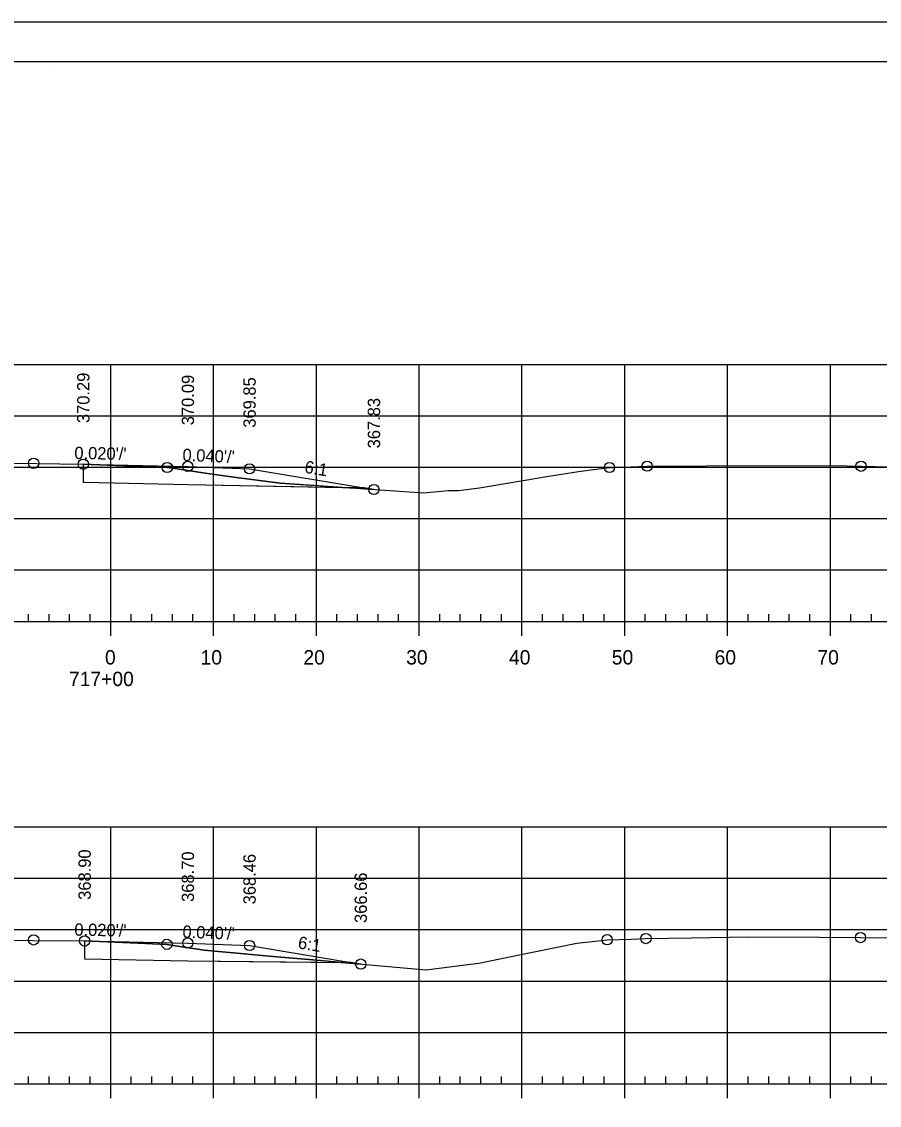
# Model space of a CAD drawing. Extents: x 1359801 to 1362404, y 372415 to 374228.
# Drawn here: x 1360578.9 to 1360662.3, y 373695.8 to 373801.3 of the extents above; entities that cross this region are included whole.
import ezdxf

# ---------------------------------------------------------------- set-up
doc = ezdxf.new("R2010")
doc.units = 0
for name, color, linetype in [('S_DRG_PT_SYM', 7, 'Continuous'), ('S_ELECTRIC_UTILITIES_ANNOT', 7, 'Continuous'), ('S_IRON_PIN', 7, 'Continuous'), ('S_MAILBOX', 7, 'Continuous'), ('S_PRIMARY_CTL', 7, 'Continuous'), ('S_SANITARY_SEWER', 7, 'Continuous'), ('S_SHOULDER', 7, 'Continuous'), ('S_UNDERGROUND_CABLE', 7, 'Continuous'), ('S_UTL_PT_SYM', 7, 'Continuous'), ('S_WATER_UTILITIES', 7, 'Continuous')]:
    doc.layers.add(name, color=color, linetype=linetype)

msp = doc.modelspace()

# ---------------------------------------------------------------- linework, layer by layer
at = {"layer": 'S_DRG_PT_SYM'}
for points in [[(1360575.78, 373758.36), (1360584.86, 373758.23), (1360591.95, 373757.95), (1360593.03, 373757.91), (1360593.77, 373757.81), (1360596.73, 373757.35), (1360599.5, 373756.98), (1360604.01, 373756.38), (1360611.37, 373755.89), (1360617.94, 373755.44), (1360620.39, 373755.67), (1360621.36, 373755.67), (1360623.39, 373755.94), (1360630.15, 373757.06), (1360633.04, 373757.53), (1360635.23, 373757.8), (1360636.04, 373757.91), (1360636.47, 373757.92), (1360639.7, 373758.04), (1360640.88, 373758.03), (1360650.02, 373758.12), (1360659.13, 373758.06), (1360660.51, 373758.03), (1360663.28, 373757.98)], [(1360574.88, 373711.91), (1360584.99, 373711.84), (1360590.91, 373711.6), (1360593, 373711.51), (1360595.56, 373711.11), (1360596.61, 373710.95), (1360598.02, 373710.83), (1360603.67, 373710.31), (1360607.58, 373709.96), (1360618.21, 373709.04), (1360621.99, 373709.52), (1360623.35, 373709.67), (1360626.65, 373710.35), (1360632.86, 373711.62), (1360634.37, 373711.78), (1360635.82, 373711.96), (1360638.14, 373712.02), (1360639.59, 373712.07), (1360644.01, 373712.15), (1360649.53, 373712.25), (1360656.47, 373712.2), (1360660.46, 373712.17), (1360663.13, 373712.14)]]:
    msp.add_lwpolyline(points, dxfattribs=at)
at = {"layer": 'S_ELECTRIC_UTILITIES_ANNOT'}
for p, q in [((1360610.08, 373755.97), (1360604.01, 373756.38)), ((1360612.14, 373755.93), (1360610.08, 373755.97)), ((1360610.08, 373755.97), (1360611.37, 373755.89)), ((1360611.37, 373755.89), (1360613.13, 373755.77)), ((1360613.13, 373755.77), (1360612.14, 373755.93)), ((1360609.97, 373709.76), (1360607.58, 373709.96)), ((1360610.92, 373709.75), (1360609.97, 373709.76)), ((1360609.97, 373709.76), (1360611.85, 373709.59)), ((1360611.85, 373709.59), (1360610.92, 373709.75))]:
    msp.add_line(p, q, dxfattribs=at)
for points in [[(1360604.01, 373756.38), (1360599.5, 373756.98), (1360596.73, 373757.35), (1360593.77, 373757.81), (1360593.03, 373757.91), (1360591.95, 373757.95), (1360584.86, 373758.23)], [(1360584.86, 373758.23), (1360584.86, 373756.48), (1360584.95, 373756.47), (1360595.03, 373756.27), (1360610.08, 373755.97)], [(1360607.58, 373709.96), (1360603.67, 373710.31), (1360598.02, 373710.83), (1360596.61, 373710.95), (1360595.56, 373711.11), (1360593, 373711.51), (1360590.91, 373711.6), (1360584.99, 373711.84)], [(1360584.99, 373711.84), (1360584.99, 373710.09), (1360595.03, 373709.89), (1360609.97, 373709.76)]]:
    msp.add_lwpolyline(points, dxfattribs=at)
at = {"layer": 'S_MAILBOX'}
for p, q in [((1360442.53, 373767.94), (1360732.53, 373767.94)), ((1360587.53, 373742.94), (1360587.53, 373767.94)), ((1360597.53, 373742.94), (1360597.53, 373767.94)), ((1360607.53, 373742.94), (1360607.53, 373767.94)), ((1360617.53, 373742.94), (1360617.53, 373767.94)), ((1360627.53, 373742.94), (1360627.53, 373767.94)), ((1360637.53, 373742.94), (1360637.53, 373767.94)), ((1360647.53, 373742.94), (1360647.53, 373767.94)), ((1360657.53, 373742.94), (1360657.53, 373767.94)), ((1360442.53, 373762.94), (1360732.53, 373762.94)), ((1360442.53, 373757.94), (1360732.53, 373757.94)), ((1360442.53, 373752.94), (1360732.53, 373752.94)), ((1360442.53, 373747.94), (1360732.53, 373747.94)), ((1360442.53, 373742.94), (1360732.53, 373742.94)), ((1360442.53, 373722.94), (1360732.53, 373722.94)), ((1360587.53, 373697.94), (1360587.53, 373722.94)), ((1360597.53, 373697.94), (1360597.53, 373722.94)), ((1360607.53, 373697.94), (1360607.53, 373722.94)), ((1360617.53, 373697.94), (1360617.53, 373722.94)), ((1360627.53, 373697.94), (1360627.53, 373722.94)), ((1360637.53, 373697.94), (1360637.53, 373722.94)), ((1360647.53, 373697.94), (1360647.53, 373722.94)), ((1360657.53, 373697.94), (1360657.53, 373722.94)), ((1360442.53, 373717.94), (1360732.53, 373717.94)), ((1360442.53, 373712.94), (1360732.53, 373712.94)), ((1360442.53, 373707.94), (1360732.53, 373707.94)), ((1360442.53, 373702.94), (1360732.53, 373702.94)), ((1360442.53, 373697.94), (1360732.53, 373697.94))]:
    msp.add_line(p, q, dxfattribs=at)
at = {"layer": 'S_SANITARY_SEWER'}
for points in [[(1360584.86, 373758.23), (1360595.03, 373758.02), (1360601.03, 373757.78), (1360612.14, 373755.93), (1360613.13, 373755.77)], [(1360584.99, 373711.84), (1360595.03, 373711.64), (1360595.03, 373711.64), (1360601.03, 373711.4), (1360611.85, 373709.59)]]:
    msp.add_lwpolyline(points, dxfattribs=at)
at = {"layer": 'S_SHOULDER'}
msp.add_line((1360417.13, 373801.29), (1360750.46, 373801.29), dxfattribs=at)
for points in [[(1360417.12, 373801.29), (1360750.46, 373801.29), (1360750.46, 373587.95), (1360417.12, 373587.95)], [(1360663.45, 373797.4), (1360663.45, 373787.52), (1360699.18, 373787.52), (1360699.18, 373784.6), (1360722.38, 373784.6), (1360722.38, 373760.26), (1360745.71, 373760.26), (1360745.71, 373591.94), (1360429.53, 373591.94), (1360429.53, 373797.4)]]:
    msp.add_lwpolyline(points, close=True, dxfattribs=at)
for centre in [(1360580.03, 373758.32), (1360584.86, 373758.23), (1360593.03, 373757.91), (1360595.03, 373758.02), (1360601.03, 373757.78), (1360636.04, 373757.91), (1360639.7, 373758.04), (1360660.51, 373758.03), (1360613.13, 373755.77), (1360580.03, 373711.94), (1360584.99, 373711.84), (1360635.82, 373711.96), (1360639.59, 373712.07), (1360660.46, 373712.17), (1360593, 373711.51), (1360595.03, 373711.64), (1360601.03, 373711.4), (1360611.85, 373709.59)]:
    msp.add_circle(centre, 0.5, dxfattribs=at)
at = {"layer": 'S_UNDERGROUND_CABLE'}
for points in [[(1360584.86, 373758.23), (1360584.86, 373756.48), (1360584.95, 373756.47), (1360595.03, 373756.27), (1360612.14, 373755.93)], [(1360584.99, 373711.84), (1360584.99, 373710.09), (1360584.99, 373710.09), (1360595.03, 373709.89), (1360610.92, 373709.75)]]:
    msp.add_lwpolyline(points, dxfattribs=at)
at = {"layer": 'S_UTL_PT_SYM'}
for p, q in [((1360429.53, 373797.4), (1360745.71, 373797.4)), ((1360582.05, 373797.14), (1360582.05, 373797.14)), ((1360582.05, 373797.14), (1360582.05, 373797.14))]:
    msp.add_line(p, q, dxfattribs=at)
at = {"layer": 'S_WATER_UTILITIES'}
for p, q in [((1360442.53, 373742.94), (1360732.53, 373742.94)), ((1360579.53, 373742.94), (1360579.53, 373743.64)), ((1360581.53, 373742.94), (1360581.53, 373743.64)), ((1360583.53, 373742.94), (1360583.53, 373743.64)), ((1360585.53, 373742.94), (1360585.53, 373743.64)), ((1360587.53, 373741.54), (1360587.53, 373742.94)), ((1360589.53, 373742.94), (1360589.53, 373743.64)), ((1360591.53, 373742.94), (1360591.53, 373743.64)), ((1360593.53, 373742.94), (1360593.53, 373743.64)), ((1360595.53, 373742.94), (1360595.53, 373743.64)), ((1360597.53, 373741.54), (1360597.53, 373742.94)), ((1360599.53, 373742.94), (1360599.53, 373743.64)), ((1360601.53, 373742.94), (1360601.53, 373743.64)), ((1360603.53, 373742.94), (1360603.53, 373743.64)), ((1360605.53, 373742.94), (1360605.53, 373743.64)), ((1360607.53, 373741.54), (1360607.53, 373742.94)), ((1360609.53, 373742.94), (1360609.53, 373743.64)), ((1360611.53, 373742.94), (1360611.53, 373743.64)), ((1360613.53, 373742.94), (1360613.53, 373743.64)), ((1360615.53, 373742.94), (1360615.53, 373743.64)), ((1360617.53, 373741.54), (1360617.53, 373742.94)), ((1360619.53, 373742.94), (1360619.53, 373743.64)), ((1360621.53, 373742.94), (1360621.53, 373743.64)), ((1360623.53, 373742.94), (1360623.53, 373743.64)), ((1360625.53, 373742.94), (1360625.53, 373743.64)), ((1360627.53, 373741.54), (1360627.53, 373742.94)), ((1360629.53, 373742.94), (1360629.53, 373743.64)), ((1360631.53, 373742.94), (1360631.53, 373743.64)), ((1360633.53, 373742.94), (1360633.53, 373743.64)), ((1360635.53, 373742.94), (1360635.53, 373743.64)), ((1360637.53, 373741.54), (1360637.53, 373742.94)), ((1360639.53, 373742.94), (1360639.53, 373743.64)), ((1360641.53, 373742.94), (1360641.53, 373743.64)), ((1360643.53, 373742.94), (1360643.53, 373743.64)), ((1360645.53, 373742.94), (1360645.53, 373743.64)), ((1360647.53, 373741.54), (1360647.53, 373742.94)), ((1360649.53, 373742.94), (1360649.53, 373743.64)), ((1360651.53, 373742.94), (1360651.53, 373743.64)), ((1360653.53, 373742.94), (1360653.53, 373743.64)), ((1360655.53, 373742.94), (1360655.53, 373743.64)), ((1360657.53, 373741.54), (1360657.53, 373742.94)), ((1360659.53, 373742.94), (1360659.53, 373743.64)), ((1360661.53, 373742.94), (1360661.53, 373743.64)), ((1360579.53, 373697.94), (1360579.53, 373698.64)), ((1360581.53, 373697.94), (1360581.53, 373698.64)), ((1360583.53, 373697.94), (1360583.53, 373698.64)), ((1360585.53, 373697.94), (1360585.53, 373698.64)), ((1360589.53, 373697.94), (1360589.53, 373698.64)), ((1360591.53, 373697.94), (1360591.53, 373698.64)), ((1360593.53, 373697.94), (1360593.53, 373698.64)), ((1360595.53, 373697.94), (1360595.53, 373698.64)), ((1360599.53, 373697.94), (1360599.53, 373698.64)), ((1360601.53, 373697.94), (1360601.53, 373698.64)), ((1360603.53, 373697.94), (1360603.53, 373698.64)), ((1360605.53, 373697.94), (1360605.53, 373698.64)), ((1360609.53, 373697.94), (1360609.53, 373698.64)), ((1360611.53, 373697.94), (1360611.53, 373698.64)), ((1360613.53, 373697.94), (1360613.53, 373698.64)), ((1360615.53, 373697.94), (1360615.53, 373698.64)), ((1360619.53, 373697.94), (1360619.53, 373698.64)), ((1360621.53, 373697.94), (1360621.53, 373698.64)), ((1360623.53, 373697.94), (1360623.53, 373698.64)), ((1360625.53, 373697.94), (1360625.53, 373698.64)), ((1360629.53, 373697.94), (1360629.53, 373698.64)), ((1360631.53, 373697.94), (1360631.53, 373698.64)), ((1360633.53, 373697.94), (1360633.53, 373698.64)), ((1360635.53, 373697.94), (1360635.53, 373698.64)), ((1360639.53, 373697.94), (1360639.53, 373698.64)), ((1360641.53, 373697.94), (1360641.53, 373698.64)), ((1360643.53, 373697.94), (1360643.53, 373698.64)), ((1360645.53, 373697.94), (1360645.53, 373698.64)), ((1360649.53, 373697.94), (1360649.53, 373698.64)), ((1360651.53, 373697.94), (1360651.53, 373698.64)), ((1360653.53, 373697.94), (1360653.53, 373698.64)), ((1360655.53, 373697.94), (1360655.53, 373698.64)), ((1360659.53, 373697.94), (1360659.53, 373698.64)), ((1360661.53, 373697.94), (1360661.53, 373698.64)), ((1360442.53, 373697.94), (1360732.53, 373697.94)), ((1360587.53, 373696.54), (1360587.53, 373697.94)), ((1360597.53, 373696.54), (1360597.53, 373697.94)), ((1360607.53, 373696.54), (1360607.53, 373697.94)), ((1360617.53, 373696.54), (1360617.53, 373697.94)), ((1360627.53, 373696.54), (1360627.53, 373697.94)), ((1360637.53, 373696.54), (1360637.53, 373697.94)), ((1360647.53, 373696.54), (1360647.53, 373697.94)), ((1360657.53, 373696.54), (1360657.53, 373697.94))]:
    msp.add_line(p, q, dxfattribs=at)

# ---------------------------------------------------------------- texts
at = {"layer": 'S_IRON_PIN'}
for s, rotation, p in [('370.29', 90, (1360585.46, 373762.23)), ('370.09', 90, (1360595.63, 373762.02)), ('369.85', 90, (1360601.63, 373761.78)), ('367.83', 90, (1360613.73, 373759.77)), ("0.020'/'", 358.8542, (1360583.98, 373758.74)), ("0.040'/'", 357.7094, (1360594.49, 373758.55)), ('6:1', 350.5377, (1360606.32, 373757.41)), ('368.90', 90, (1360585.59, 373715.84)), ('368.70', 90, (1360595.63, 373715.64)), ('368.46', 90, (1360601.63, 373715.4)), ('366.66', 90, (1360612.45, 373713.59)), ("0.020'/'", 358.8542, (1360583.98, 373712.36)), ("0.040'/'", 357.7094, (1360594.49, 373712.16)), ('6:1', 350.5377, (1360605.68, 373711.13))]:
    msp.add_text(s, height=1.2, rotation=rotation, dxfattribs=at).set_placement(p)
at = {"layer": 'S_PRIMARY_CTL'}
for s, p in [('0', (1360586.97, 373738.74)), ('10', (1360596.27, 373738.74)), ('20', (1360606.27, 373738.74)), ('30', (1360616.27, 373738.74)), ('40', (1360626.27, 373738.74)), ('50', (1360636.27, 373738.74)), ('60', (1360646.27, 373738.74)), ('70', (1360656.27, 373738.74)), ('717+00', (1360583.47, 373736.64))]:
    msp.add_text(s, height=1.4, dxfattribs=at).set_placement(p)
at = {"layer": 'S_SHOULDER'}
for p in [(1360584.81, 373758.18), (1360584.94, 373711.79)]:
    msp.add_text('+', height=0.1, dxfattribs=at).set_placement(p)

doc.saveas('drawing.dxf')
